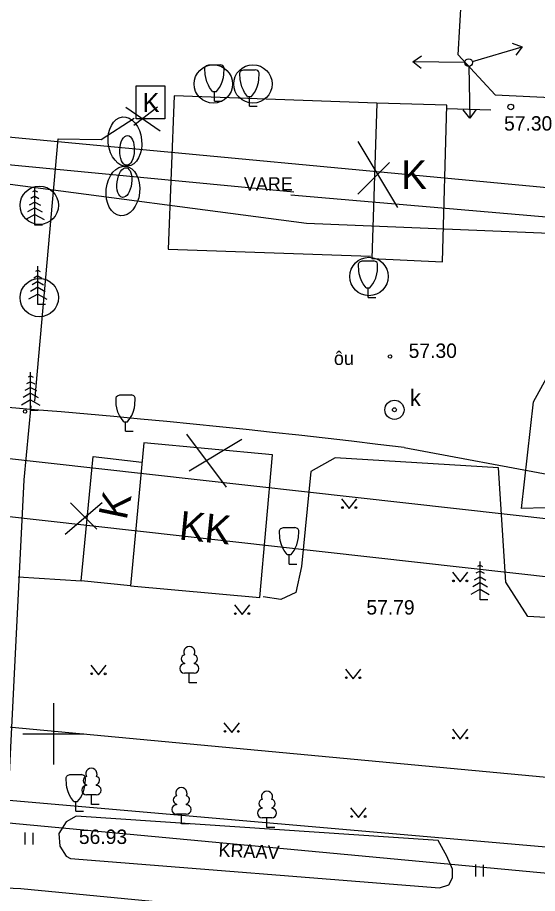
# Model space of a CAD drawing. Extents: x 9156 to 9809, y 2728 to 4000.
# Drawn here: x 9348.14 to 9375.2, y 3691.69 to 3737.31 of the extents above; entities that cross this region are included whole.
import ezdxf

# ---------------------------------------------------------------- set-up
doc = ezdxf.new("R2010")
doc.units = 0
for name, color, linetype in [('Level 11', 7, 'Continuous'), ('Level 16', 7, 'Continuous'), ('Level 17', 7, 'Continuous'), ('Level 18', 7, 'Continuous'), ('Level 21', 7, 'Continuous'), ('Level 54', 7, 'Continuous'), ('Level 56', 7, 'Continuous'), ('Level 58', 7, 'Continuous'), ('Level 7', 7, 'Continuous'), ('Level 8', 7, 'Continuous')]:
    doc.layers.add(name, color=color, linetype=linetype)

# ---------------------------------------------------------------- blocks, each defined once
blk = doc.blocks.new('KKOL')
at = {"layer": 'Level 58'}
for p, q in [((0, 1.59349), (0, -1.5935)), ((-1.5935, 0), (1.59349, 0))]:
    blk.add_line(p, q, dxfattribs=at)

msp = doc.modelspace()

# ---------------------------------------------------------------- linework, layer by layer
at = {"layer": 'Level 11'}
for points in [[(9328.17, 3697.177), (9337.927, 3586.83), (9359.389, 3586.857), (9356.831, 3657.924), (9386.375, 3658.386), (9385.932, 3691.773)], [(9328.17, 3697.177), (9337.927, 3586.771), (9359.389, 3586.857), (9356.831, 3657.924), (9386.375, 3658.386), (9385.932, 3691.773)]]:
    msp.add_lwpolyline(points, close=True, dxfattribs=at)
at = {"layer": 'Level 16'}
for p, q in [((9318.263, 3732.461), (9362.512, 3728.231)), ((9362.36, 3728.08), (9458.317, 3719.771))]:
    msp.add_line(p, q, dxfattribs=at)
at = {"layer": 'Level 17'}
for p, q in [((9403.99, 3708.025), (9324.042, 3716.972)), ((9430.183, 3702.075), (9323.709, 3713.991))]:
    msp.add_line(p, q, dxfattribs=at)
at = {"layer": 'Level 18'}
for p, q in [((9486.214, 3718.077), (9323.495, 3733.347)), ((9323.327, 3731.857), (9363.168, 3726.601)), ((9363.168, 3726.601), (9390.755, 3725.475)), ((9368.264, 3714.916), (9406.926, 3707.698))]:
    msp.add_line(p, q, dxfattribs=at)
msp.add_arc((9307.887, 3219.834), 498.75, 83.04692, 88.12497, dxfattribs=at)
at = {"layer": 'Level 21'}
for p, q in [((9353.771, 3732.644), (9355.556, 3731.407)), ((9355.418, 3732.644), (9354.183, 3731.682)), ((9365.852, 3730.857), (9367.912, 3727.423)), ((9367.5, 3729.758), (9365.852, 3728.11)), ((9356.929, 3715.607), (9358.988, 3712.859)), ((9359.812, 3715.332), (9357.066, 3713.684)), ((9352.535, 3712.035), (9350.613, 3710.386)), ((9350.888, 3712.035), (9352.261, 3710.661))]:
    msp.add_line(p, q, dxfattribs=at)
for centre in [(9358.329, 3733.852), (9360.388, 3733.852), (9349.268, 3727.532), (9366.429, 3723.823), (9349.268, 3722.724)]:
    msp.add_circle(centre, 1, dxfattribs=at)
at = {"layer": 'Level 54'}
for p, q in [((9371.063, 3735.367), (9371.912, 3749.093)), ((9371.809, 3735.021), (9374.398, 3735.788)), ((9373.883, 3735.98), (9374.398, 3735.788)), ((9374.398, 3735.788), (9374.071, 3735.346)), ((9368.718, 3734.999), (9369.161, 3735.325)), ((9371.063, 3735.367), (9372.993, 3733.287)), ((9358.091, 3734.856), (9358.691, 3734.856)), ((9371.418, 3734.967), (9368.718, 3734.999)), ((9369.153, 3734.663), (9368.718, 3734.999)), ((9371.621, 3734.765), (9371.67, 3732.065)), ((9359.913, 3734.595), (9360.513, 3734.595)), ((9358.291, 3733.456), (9358.491, 3733.456)), ((9358.391, 3732.956), (9358.391, 3733.456)), ((9356.282, 3733.233), (9355.984, 3725.253)), ((9366.84, 3732.86), (9356.282, 3733.233)), ((9358.391, 3732.956), (9358.791, 3732.956)), ((9360.113, 3733.195), (9360.313, 3733.195)), ((9360.213, 3732.695), (9360.213, 3733.195)), ((9372.993, 3733.287), (9377.64, 3733.063)), ((9360.213, 3732.695), (9360.613, 3732.695)), ((9366.84, 3732.86), (9366.58, 3724.769)), ((9370.484, 3732.748), (9366.84, 3732.86)), ((9370.261, 3724.582), (9370.484, 3732.748)), ((9370.465, 3732.578), (9372.77, 3732.504)), ((9371.67, 3732.065), (9371.331, 3732.498)), ((9371.993, 3732.51), (9371.67, 3732.065)), ((9352.489, 3730.958), (9354.2, 3732.077)), ((9349.032, 3717.324), (9350.259, 3730.996)), ((9350.259, 3730.996), (9352.489, 3730.958)), ((9349.041, 3728.301), (9348.915, 3728.231)), ((9349.041, 3726.501), (9349.041, 3728.501)), ((9349.041, 3728.301), (9349.167, 3728.231)), ((9349.041, 3728.001), (9348.829, 3727.883)), ((9349.041, 3728.001), (9349.253, 3727.883)), ((9349.041, 3727.401), (9348.657, 3727.187)), ((9349.041, 3727.701), (9348.743, 3727.535)), ((9349.041, 3727.701), (9349.339, 3727.535)), ((9349.041, 3727.401), (9349.425, 3727.187)), ((9349.041, 3727.051), (9348.566, 3726.787)), ((9349.041, 3727.051), (9349.517, 3726.787)), ((9349.441, 3726.501), (9349.041, 3726.501)), ((9355.984, 3725.253), (9366.506, 3724.881)), ((9366.58, 3724.769), (9370.261, 3724.582)), ((9349.19, 3722.362), (9349.19, 3724.362)), ((9366.079, 3724.635), (9366.679, 3724.635)), ((9349.19, 3723.862), (9348.978, 3723.744)), ((9349.19, 3724.162), (9349.064, 3724.092)), ((9349.19, 3724.162), (9349.316, 3724.092)), ((9349.19, 3723.862), (9349.402, 3723.744)), ((9349.19, 3723.562), (9348.892, 3723.396)), ((9349.19, 3723.562), (9349.488, 3723.396)), ((9349.19, 3722.912), (9348.715, 3722.648)), ((9349.19, 3723.262), (9348.806, 3723.049)), ((9349.19, 3723.262), (9349.574, 3723.049)), ((9349.19, 3722.912), (9349.665, 3722.648)), ((9366.279, 3723.235), (9366.479, 3723.235)), ((9366.379, 3722.735), (9366.379, 3723.235)), ((9366.379, 3722.735), (9366.779, 3722.735)), ((9349.59, 3722.362), (9349.19, 3722.362)), ((9374.997, 3717.291), (9376.149, 3719.416)), ((9348.818, 3716.844), (9348.818, 3718.844)), ((9348.818, 3718.344), (9348.606, 3718.226)), ((9348.818, 3718.644), (9348.692, 3718.574)), ((9348.818, 3718.644), (9348.944, 3718.574)), ((9348.818, 3718.344), (9349.03, 3718.226)), ((9348.818, 3718.044), (9348.52, 3717.878)), ((9348.818, 3718.044), (9349.116, 3717.878)), ((9348.818, 3717.394), (9348.343, 3717.13)), ((9348.818, 3717.744), (9348.434, 3717.53)), ((9348.818, 3717.744), (9349.202, 3717.53)), ((9348.818, 3717.394), (9349.294, 3717.13)), ((9353.463, 3717.662), (9354.063, 3717.662)), ((9348.477, 3713.238), (9348.848, 3717.091)), ((9374.365, 3711.735), (9374.997, 3717.291)), ((9349.218, 3716.844), (9348.818, 3716.844)), ((9353.663, 3716.262), (9353.863, 3716.262)), ((9353.763, 3715.762), (9353.763, 3716.262)), ((9353.763, 3715.762), (9354.163, 3715.762)), ((9354.718, 3715.163), (9354.012, 3707.706)), ((9361.41, 3714.529), (9354.718, 3715.163)), ((9351.447, 3707.967), (9352.079, 3714.454)), ((9352.079, 3714.454), (9354.607, 3714.156)), ((9360.741, 3707.109), (9361.41, 3714.529)), ((9364.671, 3714.382), (9363.407, 3713.673)), ((9373.174, 3713.864), (9364.671, 3714.382)), ((9373.546, 3707.898), (9373.174, 3713.864)), ((9363.407, 3713.673), (9362.924, 3708.714)), ((9347.659, 3696.87), (9348.477, 3713.238)), ((9364.999, 3712.239), (9365.402, 3711.734)), ((9365.402, 3711.734), (9365.799, 3712.239)), ((9375.591, 3711.773), (9374.365, 3711.735)), ((9361.972, 3710.747), (9362.572, 3710.747)), ((9362.172, 3709.347), (9362.372, 3709.347)), ((9362.272, 3708.847), (9362.272, 3709.347)), ((9362.272, 3708.847), (9362.672, 3708.847)), ((9362.924, 3708.714), (9362.627, 3707.372)), ((9372.21, 3708.782), (9372.084, 3708.712)), ((9372.21, 3706.982), (9372.21, 3708.982)), ((9372.21, 3708.782), (9372.336, 3708.712)), ((9370.777, 3708.421), (9371.18, 3707.916)), ((9371.18, 3707.916), (9371.577, 3708.421)), ((9372.21, 3708.482), (9371.998, 3708.364)), ((9372.21, 3708.482), (9372.422, 3708.364)), ((9348.175, 3708.19), (9351.447, 3707.967)), ((9354.012, 3707.706), (9351.447, 3707.967)), ((9372.21, 3707.882), (9371.826, 3707.669)), ((9372.21, 3708.182), (9371.912, 3708.016)), ((9372.21, 3708.182), (9372.508, 3708.016)), ((9372.21, 3707.882), (9372.594, 3707.669)), ((9374.698, 3706.109), (9373.546, 3707.898)), ((9354.012, 3707.706), (9360.741, 3707.109)), ((9362.627, 3707.372), (9361.846, 3706.999)), ((9372.21, 3707.532), (9371.735, 3707.268)), ((9372.21, 3707.532), (9372.685, 3707.268)), ((9361.846, 3706.999), (9360.916, 3707.148)), ((9372.61, 3706.982), (9372.21, 3706.982)), ((9359.424, 3706.717), (9359.827, 3706.212)), ((9359.827, 3706.212), (9360.224, 3706.717)), ((9382.543, 3705.698), (9374.698, 3706.109)), ((9356.827, 3703.691), (9356.827, 3703.658)), ((9357.327, 3703.691), (9357.327, 3703.658)), ((9351.946, 3703.581), (9352.349, 3703.075)), ((9352.349, 3703.075), (9352.746, 3703.581)), ((9365.203, 3703.376), (9365.606, 3702.871)), ((9365.606, 3702.871), (9366.003, 3703.376)), ((9357.327, 3703.158), (9356.827, 3703.158)), ((9357.077, 3702.658), (9357.077, 3703.158)), ((9357.477, 3702.658), (9357.077, 3702.658)), ((9350, 3701.25), (9350, 3698.75)), ((9358.881, 3700.581), (9359.284, 3700.076)), ((9359.284, 3700.076), (9359.681, 3700.581)), ((9370.777, 3700.24), (9371.18, 3699.735)), ((9371.18, 3699.735), (9371.577, 3700.24)), ((9348.75, 3700), (9351.25, 3700)), ((9318.631, 3699.076), (9385.668, 3693.253)), ((9350.865, 3697.884), (9351.465, 3697.884)), ((9351.733, 3697.352), (9351.733, 3697.32)), ((9352.233, 3697.352), (9352.233, 3697.32)), ((9352.233, 3696.82), (9351.733, 3696.82)), ((9351.983, 3696.32), (9351.983, 3696.82)), ((9351.065, 3696.484), (9351.265, 3696.484)), ((9351.165, 3695.984), (9351.165, 3696.484)), ((9351.165, 3695.984), (9351.565, 3695.984)), ((9352.383, 3696.32), (9351.983, 3696.32)), ((9356.418, 3696.345), (9356.418, 3696.313)), ((9356.918, 3696.345), (9356.918, 3696.313)), ((9360.87, 3696.157), (9360.87, 3696.125)), ((9361.37, 3696.157), (9361.37, 3696.125)), ((9365.475, 3696.149), (9365.878, 3695.644)), ((9365.878, 3695.644), (9366.275, 3696.149)), ((9351.184, 3695.716), (9350.663, 3695.418)), ((9370.033, 3694.448), (9351.184, 3695.716)), ((9356.918, 3695.813), (9356.418, 3695.813)), ((9356.668, 3695.313), (9356.668, 3695.813)), ((9361.37, 3695.625), (9360.87, 3695.625)), ((9361.12, 3695.125), (9361.12, 3695.625)), ((9350.663, 3695.418), (9350.291, 3694.821)), ((9357.068, 3695.313), (9356.668, 3695.313)), ((9361.52, 3695.125), (9361.12, 3695.125)), ((9348.519, 3694.867), (9348.519, 3694.247)), ((9348.924, 3694.856), (9348.924, 3694.247)), ((9350.291, 3694.821), (9350.329, 3694.15)), ((9350.329, 3694.15), (9350.663, 3693.628)), ((9370.479, 3693.628), (9370.033, 3694.448)), ((9350.663, 3693.628), (9350.886, 3693.516)), ((9370.777, 3692.957), (9370.479, 3693.628)), ((9350.886, 3693.516), (9370.108, 3691.987)), ((9371.967, 3693.197), (9371.967, 3692.577)), ((9372.373, 3693.186), (9372.373, 3692.577)), ((9370.777, 3692.509), (9370.777, 3692.957)), ((9338.834, 3692.345), (9348.3, 3691.946)), ((9370.591, 3692.137), (9370.777, 3692.509)), ((9348.3, 3691.946), (9370.479, 3689.825)), ((9370.108, 3691.987), (9370.591, 3692.137))]:
    msp.add_line(p, q, dxfattribs=at)
for points in [[(9358.291, 3733.456), (9358.133, 3733.669), (9358.068, 3733.781), (9357.991, 3733.956), (9357.93, 3734.181), (9357.906, 3734.337), (9357.891, 3734.656), (9357.893, 3734.697), (9357.923, 3734.769), (9357.963, 3734.806), (9358.091, 3734.856)], [(9358.491, 3733.456), (9358.65, 3733.669), (9358.714, 3733.781), (9358.791, 3733.956), (9358.853, 3734.181), (9358.876, 3734.337), (9358.891, 3734.656), (9358.889, 3734.697), (9358.86, 3734.769), (9358.819, 3734.806), (9358.691, 3734.856)], [(9360.113, 3733.195), (9359.955, 3733.408), (9359.89, 3733.52), (9359.813, 3733.695), (9359.752, 3733.92), (9359.728, 3734.076), (9359.713, 3734.395), (9359.715, 3734.436), (9359.745, 3734.508), (9359.785, 3734.545), (9359.913, 3734.595)], [(9360.313, 3733.195), (9360.471, 3733.408), (9360.536, 3733.52), (9360.613, 3733.695), (9360.674, 3733.92), (9360.698, 3734.076), (9360.713, 3734.395), (9360.711, 3734.436), (9360.681, 3734.508), (9360.641, 3734.545), (9360.513, 3734.595)], [(9366.279, 3723.235), (9366.121, 3723.448), (9366.056, 3723.56), (9365.979, 3723.735), (9365.918, 3723.96), (9365.894, 3724.116), (9365.879, 3724.435), (9365.881, 3724.477), (9365.911, 3724.548), (9365.951, 3724.585), (9366.079, 3724.635)], [(9366.479, 3723.235), (9366.638, 3723.448), (9366.702, 3723.56), (9366.779, 3723.735), (9366.841, 3723.96), (9366.864, 3724.116), (9366.879, 3724.435), (9366.877, 3724.477), (9366.848, 3724.548), (9366.807, 3724.585), (9366.679, 3724.635)], [(9353.663, 3716.262), (9353.505, 3716.475), (9353.44, 3716.587), (9353.363, 3716.762), (9353.302, 3716.988), (9353.278, 3717.144), (9353.263, 3717.462), (9353.265, 3717.504), (9353.295, 3717.575), (9353.335, 3717.612), (9353.463, 3717.662)], [(9353.863, 3716.262), (9354.021, 3716.475), (9354.086, 3716.587), (9354.163, 3716.762), (9354.224, 3716.988), (9354.248, 3717.144), (9354.263, 3717.462), (9354.261, 3717.504), (9354.231, 3717.575), (9354.191, 3717.612), (9354.063, 3717.662)], [(9362.172, 3709.347), (9362.014, 3709.56), (9361.949, 3709.672), (9361.872, 3709.847), (9361.811, 3710.072), (9361.787, 3710.228), (9361.772, 3710.547), (9361.774, 3710.588), (9361.804, 3710.66), (9361.844, 3710.697), (9361.972, 3710.747)], [(9362.372, 3709.347), (9362.531, 3709.56), (9362.595, 3709.672), (9362.672, 3709.847), (9362.734, 3710.072), (9362.757, 3710.228), (9362.772, 3710.547), (9362.77, 3710.588), (9362.741, 3710.66), (9362.7, 3710.697), (9362.572, 3710.747)], [(9351.065, 3696.484), (9350.907, 3696.697), (9350.842, 3696.809), (9350.765, 3696.984), (9350.704, 3697.21), (9350.68, 3697.366), (9350.665, 3697.684), (9350.667, 3697.726), (9350.697, 3697.797), (9350.737, 3697.834), (9350.865, 3697.884)], [(9351.265, 3696.484), (9351.424, 3696.697), (9351.488, 3696.809), (9351.565, 3696.984), (9351.627, 3697.21), (9351.65, 3697.366), (9351.665, 3697.684), (9351.663, 3697.726), (9351.634, 3697.797), (9351.593, 3697.834), (9351.465, 3697.884)]]:
    msp.add_lwpolyline(points, dxfattribs=at)
msp.add_lwpolyline([(9354.311, 3733.755), (9355.798, 3733.755), (9355.798, 3732.04), (9354.311, 3732.04)], close=True, dxfattribs=at)
for centre, radius in [((9371.618, 3734.965), 0.2), ((9371.618, 3734.965), 0.2), ((9371.618, 3734.965), 0.2), ((9373.811, 3732.653), 0.148), ((9367.526, 3719.657), 0.0909), ((9367.755, 3716.881), 0.5), ((9367.755, 3716.881), 0.103), ((9348.529, 3716.794), 0.0909), ((9365.049, 3711.789), 0.0428), ((9365.749, 3711.789), 0.0452), ((9370.827, 3707.971), 0.0428), ((9371.527, 3707.971), 0.0452), ((9359.474, 3706.267), 0.0428), ((9360.174, 3706.267), 0.0452), ((9351.996, 3703.131), 0.0428), ((9352.696, 3703.131), 0.0452), ((9365.253, 3702.926), 0.0428), ((9365.953, 3702.926), 0.0452), ((9358.931, 3700.131), 0.0428), ((9359.631, 3700.131), 0.0452), ((9370.827, 3699.79), 0.0428), ((9371.527, 3699.79), 0.0452), ((9365.525, 3695.699), 0.0428), ((9366.225, 3695.699), 0.0452)]:
    msp.add_circle(centre, radius, dxfattribs=at)
for centre, radius, start, end in [((9356.877, 3703.908), 0.224, 105.2441, 257.079), ((9357.077, 3704.258), 0.292, 332.5799, 207.4201), ((9357.277, 3703.908), 0.224, 282.921, 74.7559), ((9356.827, 3703.408), 0.25, 90, 270), ((9357.327, 3703.408), 0.25, 270, 90), ((9351.983, 3697.92), 0.292, 332.5799, 207.4201), ((9351.783, 3697.57), 0.224, 105.2441, 257.079), ((9352.183, 3697.57), 0.224, 282.921, 74.7559), ((9351.733, 3697.07), 0.25, 90, 270), ((9352.233, 3697.07), 0.25, 270, 90), ((9356.668, 3696.913), 0.292, 332.5799, 207.4201), ((9361.12, 3696.725), 0.292, 332.5799, 207.4201), ((9356.468, 3696.563), 0.224, 105.2441, 257.079), ((9356.868, 3696.563), 0.224, 282.921, 74.7559), ((9360.92, 3696.375), 0.224, 105.2441, 257.079), ((9361.32, 3696.375), 0.224, 282.921, 74.7559), ((9356.418, 3696.063), 0.25, 90, 270), ((9356.918, 3696.063), 0.25, 270, 90), ((9360.87, 3695.875), 0.25, 90, 270), ((9361.37, 3695.875), 0.25, 270, 90)]:
    msp.add_arc(centre, radius, start, end, dxfattribs=at)
at = {"layer": 'Level 56'}
for p, q in [((9486.214, 3718.077), (9323.495, 3733.347)), ((9323.327, 3731.857), (9363.168, 3726.601)), ((9363.168, 3726.601), (9390.755, 3725.475)), ((9403.99, 3708.025), (9324.042, 3716.972)), ((9368.264, 3714.916), (9406.926, 3707.698)), ((9430.183, 3702.075), (9323.709, 3713.991))]:
    msp.add_line(p, q, dxfattribs=at)
msp.add_arc((9307.887, 3219.834), 498.75, 83.04692, 88.12497, dxfattribs=at)
at = {"layer": 'Level 7'}
msp.add_line((9320.839, 3702.885), (9474.788, 3688.481), dxfattribs=at)
at = {"layer": 'Level 8'}
for centre, major_axis, ratio in [((9353.729, 3730.85), (0.134, -1.286), 0.674652), ((9353.729, 3730.85), (0.134, -1.286), 0.674652), ((9353.729, 3730.85), (0.134, -1.286), 0.674652), ((9353.729, 3730.85), (0.134, -1.286), 0.674652), ((9353.836, 3730.394), (-0.027, -0.777), 0.486914), ((9353.836, 3730.394), (-0.027, -0.777), 0.486914), ((9353.836, 3730.394), (-0.027, -0.777), 0.486914), ((9353.836, 3730.394), (-0.027, -0.777), 0.486914), ((9353.622, 3728.277), (0.134, 1.286), 0.674652), ((9353.622, 3728.277), (0.134, 1.286), 0.674652), ((9353.622, 3728.277), (0.134, 1.286), 0.674652), ((9353.622, 3728.277), (0.134, 1.286), 0.674652), ((9353.696, 3728.713), (0.102, 0.771), 0.486914), ((9353.696, 3728.713), (0.102, 0.771), 0.486914), ((9353.696, 3728.713), (0.102, 0.771), 0.486914), ((9353.696, 3728.713), (0.102, 0.771), 0.486914)]:
    msp.add_ellipse(centre, major_axis=major_axis, ratio=ratio, dxfattribs=at)

# ---------------------------------------------------------------- block references
at = {"layer": 'Level 54'}
msp.add_blockref('KKOL', (9350, 3700), dxfattribs=at)

# ---------------------------------------------------------------- texts
for s, height, p in [('K', 1, (9354.636, 3732.389)), ('57.30', 0.75, (9373.459, 3731.423)), ('K', 1.5, (9368.109, 3728.377)), ('VARE', 0.7, (9359.915, 3728.297)), ('57.30', 0.75, (9368.494, 3719.584)), ('ôu', 0.7, (9364.604, 3719.216)), ('k', 0.85, (9368.556, 3717.08)), ('57.79', 0.75, (9366.294, 3706.219)), ('56.93', 0.75, (9351.33, 3694.268))]:
    msp.add_text(s, height=height, dxfattribs=at).set_placement(p)
for s, height, rotation, p in [('K', 1.5, 78.2117, (9353.804, 3711.1)), ('KK', 1.5, 354.2443, (9356.498, 3710.131)), ('KRAAV', 0.7, 357.5032, (9358.585, 3693.617))]:
    msp.add_text(s, height=height, rotation=rotation, dxfattribs=at).set_placement(p)

doc.saveas('drawing.dxf')
